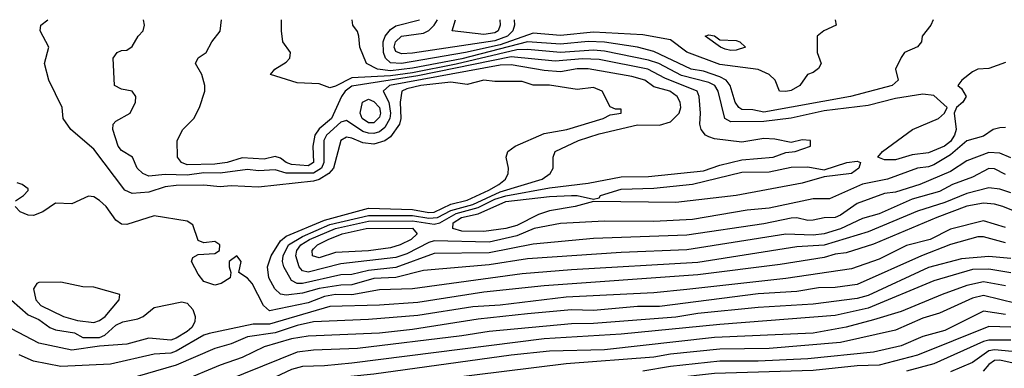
# Model space of a CAD drawing. Header units: metres. Extents: x -51132 to -49532, y -231222 to -229437.
# Tile 566 of 656: x -50310 to -50220, y -229468 to -229437. Entities that reach past the tile are written whole.
import ezdxf

# ---------------------------------------------------------------- set-up
doc = ezdxf.new("R2010")
doc.units = ezdxf.units.M
for name, color, linetype in [('CONTOUR_HALF', 8, 'Continuous'), ('CONTOUR_INDEX', 1, 'Continuous'), ('CONTOUR_INTER', 3, 'Continuous')]:
    doc.layers.add(name, color=color, linetype=linetype)

msp = doc.modelspace()

# ---------------------------------------------------------------- linework, layer by layer
at = {"layer": 'CONTOUR_HALF'}
for points, elevation in [([(-50219.58, -229449.32), (-50220.58, -229448.912), (-50221.58, -229448.839), (-50223.58, -229449.594), (-50225.08, -229450.58), (-50227.877, -229451.759), (-50230.08, -229452.468), (-50231.08, -229452.582), (-50233.58, -229453.485), (-50235.08, -229454.544), (-50235.58, -229454.761), (-50236.58, -229454.778), (-50237.58, -229455.014), (-50238.08, -229455.02), (-50239.08, -229454.788), (-50239.58, -229454.83), (-50242.08, -229455.334), (-50249.08, -229456.358), (-50257.58, -229456.663), (-50263.08, -229457.203), (-50267.08, -229457.979), (-50272.08, -229458.026), (-50275.58, -229459.319), (-50278.08, -229459.596), (-50279.58, -229459.948), (-50280.58, -229459.98), (-50284.08, -229460.771), (-50284.58, -229460.771), (-50285.08, -229460.492), (-50285.769, -229459.259), (-50285.89, -229458.759), (-50285.837, -229458.259), (-50285.35, -229457.259), (-50284.08, -229456.485), (-50281.58, -229455.413), (-50278.08, -229454.565), (-50274.08, -229454.579), (-50272.58, -229454.824), (-50271.803, -229454.759), (-50270.58, -229454.11), (-50268.58, -229453.572), (-50266.08, -229452.416), (-50262.262, -229451.259), (-50261.522, -229450.759), (-50261.255, -229450.259), (-50261.272, -229449.259), (-50261.077, -229448.759), (-50258.96, -229447.759), (-50257.08, -229447.132), (-50253.58, -229446.316), (-50251.58, -229446.361), (-50250.58, -229446.068), (-50249.794, -229445.259), (-50249.637, -229444.759), (-50249.687, -229444.259), (-50249.973, -229443.759), (-50250.63, -229443.259), (-50252.08, -229442.871), (-50252.898, -229442.259), (-50254.08, -229441.92), (-50258.08, -229441.221), (-50259.08, -229441.22), (-50260.58, -229441.501), (-50262.08, -229441.387), (-50265.08, -229440.875), (-50266.08, -229440.89), (-50276.151, -229442.759), (-50276.751, -229443.259), (-50276.229, -229444.259), (-50276.057, -229445.259), (-50276.139, -229445.759), (-50276.58, -229446.557), (-50277.08, -229446.969), (-50277.58, -229447.109), (-50278.08, -229447.087), (-50278.58, -229446.921), (-50280.08, -229445.926), (-50280.58, -229446.09), (-50281.912, -229447.259), (-50282.13, -229447.759), (-50282.138, -229449.759), (-50282.343, -229450.259), (-50283.08, -229450.737), (-50285.58, -229450.739), (-50286.58, -229450.437), (-50288.08, -229450.5), (-50289.08, -229450.4), (-50291.58, -229450.733), (-50293.08, -229450.703), (-50294.58, -229450.903), (-50296.58, -229450.842), (-50298.08, -229450.999), (-50298.633, -229450.759), (-50299.138, -229450.259), (-50299.55, -229449.259), (-50300.58, -229448.67), (-50300.87, -229448.259), (-50301.357, -229446.759), (-50301.337, -229446.259), (-50301.08, -229445.996), (-50299.768, -229445.259), (-50299.293, -229444.259), (-50299.267, -229443.759), (-50299.58, -229443.25), (-50300.58, -229443.094), (-50301.202, -229442.759), (-50301.321, -229440.259), (-50300.948, -229439.759), (-50300.58, -229439.558), (-50300.08, -229439.528), (-50299.58, -229439.213), (-50299.058, -229438.259), (-50298.58, -229437.759), (-50298.471, -229437.259), (-50298.573, -229436.759)], 72.5), ([(-50220.08, -229440.65), (-50221.58, -229441.2), (-50222.58, -229441.272), (-50223.08, -229441.51), (-50224.045, -229442.259), (-50224.408, -229442.759), (-50224.08, -229443.024), (-50223.658, -229443.759), (-50223.955, -229444.259), (-50224.517, -229444.759), (-50224.726, -229445.259), (-50224.568, -229446.759), (-50224.706, -229447.259), (-50225.08, -229447.858), (-50225.627, -229448.259), (-50227.08, -229448.89), (-50228.58, -229449.045), (-50230.08, -229449.513), (-50231.08, -229449.524), (-50231.687, -229449.259), (-50231.279, -229448.759), (-50228.532, -229446.759), (-50226.179, -229445.759), (-50225.612, -229445.259), (-50225.366, -229444.759), (-50226.58, -229443.645), (-50227.58, -229443.542), (-50230.08, -229443.924), (-50232.58, -229444.554), (-50236.58, -229445.054), (-50239.58, -229445.718), (-50242.08, -229446.012), (-50245.08, -229446.048), (-50245.626, -229445.759), (-50246.233, -229443.259), (-50246.548, -229442.759), (-50247.08, -229442.467), (-50249.58, -229441.843), (-50251.639, -229440.759), (-50252.58, -229440.431), (-50256.58, -229439.611), (-50257.58, -229439.519), (-50260.58, -229439.731), (-50263.58, -229439.48), (-50264.58, -229439.512), (-50270.08, -229440.808), (-50274.08, -229441.581), (-50276.08, -229441.862), (-50279.58, -229442.04), (-50281.08, -229442.823), (-50281.58, -229442.956), (-50282.58, -229442.593), (-50284.58, -229442.49), (-50286.989, -229441.759), (-50286.595, -229441.259), (-50285.58, -229440.619), (-50285.238, -229440.259), (-50285.163, -229439.759), (-50285.86, -229438.759), (-50286.008, -229437.759), (-50285.995, -229436.759)], 73.5), ([(-50235.592, -229436.759), (-50235.484, -229437.259), (-50236.615, -229437.759), (-50237.209, -229438.259), (-50237.21, -229439.759), (-50236.86, -229440.759), (-50237.08, -229441.186), (-50237.58, -229441.565), (-50238.092, -229441.759), (-50238.806, -229442.759), (-50239.58, -229443.214), (-50240.08, -229443.306), (-50240.651, -229443.259), (-50241.031, -229442.259), (-50241.598, -229441.759), (-50242.58, -229441.281), (-50246.08, -229440.83), (-50249.08, -229439.701), (-50250.58, -229438.592), (-50253.08, -229438.124), (-50257.58, -229437.899), (-50260.58, -229438.207), (-50263.08, -229437.97), (-50266.08, -229439.038), (-50269.24, -229439.759), (-50275.067, -229440.759), (-50276.08, -229440.688), (-50276.518, -229440.259), (-50276.703, -229439.759), (-50276.738, -229438.759), (-50276.564, -229438.259), (-50276.08, -229437.636), (-50275.58, -229437.314), (-50273.437, -229436.759)], 74.5), ([(-50266.109, -229436.759), (-50266.071, -229437.259), (-50266.261, -229437.759), (-50266.58, -229437.943), (-50267.58, -229438.104), (-50270.445, -229437.759), (-50270.146, -229436.759)], 75.5), ([(-50234.52, -229449.759), (-50233.58, -229449.636), (-50233.272, -229449.759), (-50233.434, -229450.259), (-50234.08, -229450.769), (-50236.58, -229451.052), (-50238.58, -229451.636), (-50244.58, -229452.752), (-50250.08, -229453.397), (-50257.58, -229453.311), (-50259.239, -229453.759), (-50261.58, -229454.153), (-50262.58, -229454.497), (-50264.58, -229455.482), (-50265.58, -229455.775), (-50267.58, -229456.033), (-50269.58, -229455.997), (-50270.385, -229455.759), (-50270.364, -229455.259), (-50269.599, -229454.759), (-50268.08, -229454.425), (-50265.58, -229453.297), (-50261.58, -229452.859), (-50259.58, -229452.766), (-50259.08, -229452.767), (-50257.58, -229453.103), (-50257.08, -229452.985), (-50256.953, -229452.759), (-50255.08, -229452.188), (-50252.08, -229452.089), (-50248.58, -229451.723), (-50244.08, -229450.647), (-50241.58, -229450.594), (-50239.58, -229450.193), (-50238.08, -229450.16), (-50236.58, -229450.434), (-50234.52, -229449.759)], 73.5), ([(-50219.58, -229452.51), (-50220.58, -229452.168), (-50221.58, -229452.063), (-50223.58, -229452.587), (-50225.58, -229453.403), (-50228.08, -229454.191), (-50232.58, -229456.074), (-50236.58, -229457.287), (-50239.08, -229457.428), (-50248.08, -229458.846), (-50259.58, -229459.524), (-50264.08, -229459.903), (-50274.08, -229461.245), (-50277.08, -229461.335), (-50279.58, -229461.795), (-50281.08, -229461.784), (-50282.08, -229461.953), (-50283.58, -229462.532), (-50287.08, -229463.269), (-50287.646, -229462.759), (-50288.673, -229460.759), (-50289.08, -229460.277), (-50289.88, -229459.759), (-50289.655, -229458.759), (-50290.074, -229458.259), (-50290.754, -229458.759), (-50290.77, -229459.259), (-50290.618, -229459.759), (-50290.673, -229460.259), (-50291.481, -229460.759), (-50292.08, -229460.911), (-50293.08, -229460.586), (-50293.58, -229459.92), (-50294.187, -229458.759), (-50294.08, -229458.395), (-50293.58, -229458.116), (-50292.08, -229458.035), (-50291.648, -229457.759), (-50291.608, -229457.259), (-50292.08, -229456.936), (-50293.08, -229457.08), (-50293.58, -229456.865), (-50294.08, -229455.416), (-50294.58, -229455.092), (-50297.58, -229454.622), (-50300.08, -229455.407), (-50300.58, -229455.382), (-50301.08, -229455.005), (-50301.952, -229453.759), (-50302.58, -229453.219), (-50303.08, -229452.891), (-50303.58, -229452.832), (-50305.08, -229453.527), (-50306.58, -229453.465), (-50307.73, -229454.259), (-50308.58, -229454.578), (-50309.08, -229454.547), (-50309.804, -229454.259), (-50310.241, -229453.759)], 71.5), ([(-50310.21, -229453.259), (-50309.479, -229452.759), (-50309.08, -229452.317), (-50309.08, -229452.165), (-50309.597, -229451.759), (-50310.08, -229451.61)], 71.5), ([(-50220.08, -229455.676), (-50222.08, -229455.053), (-50225.08, -229455.81), (-50226.934, -229456.759), (-50229.08, -229457.325), (-50231.58, -229458.562), (-50234.08, -229459.447), (-50240.08, -229460.309), (-50249.08, -229461.322), (-50252.08, -229461.604), (-50260.08, -229462.01), (-50266.08, -229462.729), (-50268.58, -229462.884), (-50273.58, -229463.67), (-50278.08, -229464.039), (-50283.08, -229464.256), (-50284.58, -229464.595), (-50286.58, -229465.267), (-50289.08, -229465.628), (-50290.58, -229466.25), (-50292.08, -229466.695), (-50295.58, -229468.206), (-50300.08, -229469.502)], 70.5), ([(-50278.28, -229455.759), (-50274.08, -229455.741), (-50273.643, -229456.259), (-50274.189, -229456.759), (-50275.191, -229457.259), (-50276.08, -229457.526), (-50278.08, -229457.801), (-50281.08, -229457.943), (-50282.58, -229458.442), (-50283.17, -229458.259), (-50283.209, -229457.759), (-50283.08, -229457.601), (-50282.727, -229457.259), (-50281.75, -229456.759), (-50280.467, -229456.259), (-50278.28, -229455.759)], 73.5), ([(-50219.58, -229458.48), (-50221.58, -229458.317), (-50224.08, -229458.51), (-50227.08, -229459.299), (-50232.58, -229461.862), (-50233.58, -229462.127), (-50237.58, -229462.648), (-50242.58, -229462.958), (-50248.08, -229463.505), (-50250.08, -229463.843), (-50257.58, -229464.398), (-50259.58, -229464.432), (-50267.08, -229465.126), (-50269.58, -229465.538), (-50279.08, -229466.695), (-50283.08, -229466.84), (-50284.58, -229467.011), (-50292.6, -229470.259)], 69.5), ([(-50220.08, -229460.97), (-50222.08, -229460.614), (-50223.58, -229460.962), (-50225.841, -229461.759), (-50229.58, -229463.309), (-50232.08, -229464.088), (-50234.58, -229464.746), (-50237.58, -229465.295), (-50246.58, -229465.67), (-50256.58, -229466.801), (-50261.58, -229466.915), (-50265.08, -229467.297), (-50277.58, -229469.033), (-50283.58, -229469.622), (-50285.08, -229470.105), (-50291.08, -229473.014), (-50293.08, -229473.572), (-50297.08, -229475.265), (-50299.08, -229475.426), (-50303.08, -229476.185), (-50305.58, -229476.068), (-50307.58, -229475.862), (-50309.58, -229475.407), (-50312.58, -229474.388)], 68.5), ([(-50310.58, -229462.291), (-50309.08, -229463.611), (-50308.08, -229464.036), (-50307.08, -229464.786), (-50306.58, -229464.971), (-50304.853, -229465.259), (-50304.08, -229465.676), (-50302.58, -229465.694), (-50302.08, -229465.459), (-50301.08, -229464.548), (-50300.446, -229464.259), (-50299.08, -229463.986), (-50298.58, -229463.768), (-50297.58, -229462.958), (-50295.08, -229462.425), (-50294.58, -229462.552), (-50294.08, -229463.128), (-50293.846, -229463.759), (-50293.897, -229464.259), (-50294.167, -229464.759), (-50294.58, -229465.125), (-50295.58, -229465.755), (-50296.08, -229465.922), (-50298.08, -229465.729), (-50300.08, -229466.298), (-50302.58, -229466.458), (-50305.08, -229466.83), (-50308.08, -229466.213), (-50310.58, -229464.881)], 71.5), ([(-50220.08, -229463.582), (-50222.08, -229463.294), (-50225.58, -229465.047), (-50227.58, -229465.586), (-50229.58, -229466.444), (-50232.08, -229467.005), (-50238.08, -229467.627), (-50242.58, -229467.826), (-50246.08, -229467.833), (-50250.58, -229468.325), (-50253.08, -229468.753)], 67.5), ([(-50219.58, -229465.913), (-50221.58, -229465.912), (-50222.08, -229466.041), (-50226.58, -229468.077), (-50229.089, -229468.759)], 66.5), ([(-50219.08, -229468.078), (-50220.58, -229467.739), (-50221.08, -229467.777), (-50221.58, -229468.141), (-50222.085, -229468.759)], 65.5)]:
    msp.add_lwpolyline(points, dxfattribs=dict(at, elevation=elevation))
at = {"layer": 'CONTOUR_INDEX'}
for points, elevation in [([(-50264.815, -229436.759), (-50264.774, -229437.259), (-50264.915, -229437.759), (-50265.425, -229438.259), (-50266.58, -229438.69), (-50274.08, -229439.801), (-50275.08, -229439.87), (-50275.58, -229439.663), (-50275.724, -229439.259), (-50275.613, -229438.759), (-50275.08, -229438.267), (-50273.08, -229437.986), (-50272.58, -229437.736), (-50272.086, -229437.259), (-50271.798, -229436.759)], 75), ([(-50247.416, -229438.259), (-50247.08, -229438.128), (-50246.58, -229438.236), (-50246.08, -229438.582), (-50244.58, -229438.663), (-50244.273, -229438.759), (-50243.74, -229439.259), (-50244.58, -229439.517), (-50245.08, -229439.56), (-50245.58, -229439.437), (-50246.032, -229439.259), (-50247.416, -229438.259)], 75), ([(-50220.08, -229457.077), (-50222.08, -229456.535), (-50222.58, -229456.519), (-50225.08, -229457.227), (-50227.724, -229458.259), (-50233.58, -229460.861), (-50235.58, -229461.128), (-50237.08, -229461.17), (-50239.08, -229461.49), (-50242.58, -229461.713), (-50251.58, -229462.857), (-50253.58, -229462.873), (-50257.58, -229463.235), (-50259.58, -229463.154), (-50263.58, -229463.544), (-50268.08, -229464.014), (-50274.08, -229464.961), (-50277.08, -229465.296), (-50283.58, -229465.551), (-50285.08, -229465.819), (-50287.58, -229466.54), (-50289.58, -229467.492), (-50291.58, -229468.189), (-50295.08, -229469.652)], 70)]:
    msp.add_lwpolyline(points, dxfattribs=dict(at, elevation=elevation))
at = {"layer": 'CONTOUR_INTER'}
for points, elevation in [([(-50220.08, -229450.847), (-50221.08, -229450.34), (-50221.58, -229450.306), (-50223.08, -229451.102), (-50224.888, -229451.759), (-50226.08, -229452.389), (-50228.58, -229453.104), (-50231.58, -229454.424), (-50233.08, -229454.842), (-50235.08, -229455.795), (-50236.58, -229456.234), (-50237.58, -229456.363), (-50240.08, -229456.291), (-50249.08, -229457.698), (-50255.08, -229457.937), (-50263.58, -229458.527), (-50267.08, -229459.072), (-50273.08, -229459.589), (-50275.58, -229460.208), (-50277.58, -229460.326), (-50279.58, -229460.896), (-50280.58, -229460.917), (-50282.58, -229461.227), (-50284.08, -229461.659), (-50285.58, -229461.826), (-50286.08, -229461.725), (-50286.605, -229461.259), (-50287.139, -229460.259), (-50287.256, -229459.259), (-50286.943, -229458.259), (-50286.08, -229456.891), (-50285.58, -229456.452), (-50282.08, -229454.991), (-50278.08, -229453.924), (-50274.08, -229454.027), (-50272.58, -229454.298), (-50272.08, -229454.278), (-50270.58, -229453.562), (-50269.08, -229453.182), (-50267.11, -229452.259), (-50266.209, -229451.759), (-50265.613, -229451.259), (-50265.355, -229450.759), (-50265.31, -229450.259), (-50265.526, -229449.259), (-50265.386, -229448.759), (-50264.723, -229448.259), (-50262.08, -229447.118), (-50260.009, -229446.759), (-50256.716, -229445.759), (-50256.08, -229445.416), (-50255.08, -229445.279), (-50255.08, -229444.903), (-50255.58, -229444.887), (-50256.08, -229444.685), (-50256.798, -229443.259), (-50257.58, -229442.934), (-50259.08, -229443.114), (-50261.58, -229442.714), (-50263.08, -229442.727), (-50264.08, -229442.382), (-50266.58, -229442.39), (-50267.58, -229442.267), (-50269.08, -229442.644), (-50270.58, -229442.442), (-50273.298, -229442.759), (-50274.58, -229443.04), (-50275.042, -229443.259), (-50275.178, -229444.259), (-50275.137, -229445.759), (-50275.257, -229446.259), (-50276.08, -229447.41), (-50276.58, -229447.786), (-50277.58, -229448.084), (-50278.58, -229447.966), (-50279.58, -229447.543), (-50280.08, -229447.463), (-50280.58, -229447.759), (-50281.271, -229450.259), (-50281.682, -229450.759), (-50282.58, -229451.295), (-50283.08, -229451.454), (-50288.08, -229452.013), (-50290.58, -229451.889), (-50291.58, -229451.97), (-50293.08, -229451.816), (-50295.58, -229451.843), (-50296.58, -229451.969), (-50298.08, -229452.47), (-50299.58, -229452.585), (-50300.271, -229452.259), (-50303.08, -229448.55), (-50305.176, -229446.759), (-50305.881, -229445.759), (-50305.956, -229444.759), (-50307.177, -229442.259), (-50307.588, -229440.759), (-50307.179, -229439.259), (-50307.963, -229437.759), (-50307.911, -229437.259), (-50307.279, -229436.759)], 72), ([(-50220.08, -229446.559), (-50220.58, -229446.593), (-50221.199, -229446.759), (-50222.08, -229447.359), (-50223.58, -229447.784), (-50225.08, -229449.068), (-50226.58, -229449.956), (-50227.08, -229450.148), (-50228.08, -229450.281), (-50230.826, -229451.259), (-50233.08, -229451.714), (-50236.08, -229453.049), (-50237.58, -229453.074), (-50241.58, -229453.919), (-50243.58, -229454.102), (-50248.58, -229454.948), (-50252.08, -229455.124), (-50256.58, -229455.086), (-50260.58, -229455.299), (-50262.997, -229455.759), (-50264.58, -229456.42), (-50267.08, -229457.008), (-50272.08, -229456.88), (-50272.58, -229457.023), (-50274.58, -229458.057), (-50275.58, -229458.4), (-50280.58, -229458.984), (-50283.58, -229459.726), (-50284.08, -229459.623), (-50284.383, -229459.259), (-50284.685, -229458.259), (-50284.602, -229457.759), (-50284.228, -229457.259), (-50283.451, -229456.759), (-50281.08, -229455.767), (-50278.08, -229455.099), (-50274.08, -229455.059), (-50272.08, -229455.381), (-50271.58, -229455.252), (-50270.08, -229454.405), (-50268.08, -229453.862), (-50266.58, -229453.107), (-50265.58, -229452.784), (-50261.58, -229452.071), (-50258.08, -229451.649), (-50255.08, -229451.067), (-50252.58, -229451.029), (-50247.58, -229450.514), (-50246.08, -229449.989), (-50244.08, -229449.518), (-50241.23, -229449.259), (-50240.08, -229448.847), (-50239.229, -229448.759), (-50237.809, -229448.259), (-50237.811, -229447.759), (-50238.58, -229447.694), (-50239.58, -229447.945), (-50241.08, -229447.629), (-50242.08, -229447.576), (-50244.08, -229447.893), (-50246.58, -229447.588), (-50247.08, -229447.416), (-50247.374, -229447.259), (-50247.789, -229446.759), (-50247.914, -229446.259), (-50247.848, -229445.259), (-50247.954, -229443.759), (-50248.145, -229443.259), (-50251.08, -229442.08), (-50252.631, -229441.259), (-50257.08, -229440.372), (-50258.58, -229440.306), (-50261.08, -229440.529), (-50265.08, -229440.131), (-50273.58, -229441.872), (-50279.58, -229442.8), (-50280.198, -229443.259), (-50280.544, -229443.759), (-50281.457, -229445.759), (-50282.58, -229446.704), (-50282.965, -229447.259), (-50283.15, -229448.259), (-50283.088, -229449.759), (-50283.58, -229450.059), (-50285.08, -229449.946), (-50285.58, -229449.767), (-50286.08, -229449.363), (-50286.58, -229449.211), (-50287.58, -229449.455), (-50289.58, -229449.335), (-50290.951, -229449.759), (-50292.08, -229449.91), (-50294.58, -229449.959), (-50295.115, -229449.759), (-50295.463, -229449.259), (-50295.506, -229447.759), (-50294.978, -229446.759), (-50293.992, -229445.759), (-50293.454, -229444.759), (-50292.983, -229443.259), (-50292.973, -229442.759), (-50293.253, -229441.759), (-50293.829, -229440.759), (-50293.58, -229440.224), (-50292.841, -229439.759), (-50292.329, -229438.759), (-50291.58, -229437.796), (-50291.47, -229436.759)], 73), ([(-50226.658, -229436.759), (-50226.851, -229437.259), (-50227.667, -229438.259), (-50227.721, -229438.759), (-50228.08, -229439.217), (-50229.255, -229439.759), (-50229.58, -229440.197), (-50230.088, -229441.259), (-50229.848, -229442.259), (-50230.395, -229442.759), (-50234.173, -229443.759), (-50242.08, -229445.174), (-50243.08, -229444.963), (-50244.08, -229444.922), (-50244.364, -229444.759), (-50244.691, -229444.259), (-50245.151, -229442.759), (-50245.513, -229442.259), (-50246.08, -229441.967), (-50247.58, -229441.443), (-50248.694, -229441.259), (-50252.08, -229439.645), (-50253.58, -229439.27), (-50256.58, -229438.818), (-50258.08, -229438.752), (-50260.58, -229438.995), (-50263.58, -229438.787), (-50269.58, -229440.31), (-50274.08, -229441.168), (-50276.08, -229441.398), (-50277.241, -229441.259), (-50278.253, -229440.759), (-50278.86, -229439.259), (-50278.94, -229438.259), (-50279.08, -229437.833), (-50279.502, -229437.259), (-50279.563, -229436.759)], 74), ([(-50278.634, -229444.259), (-50278.08, -229443.992), (-50277.58, -229444.189), (-50277.08, -229444.743), (-50276.988, -229445.259), (-50277.08, -229445.629), (-50277.58, -229446.143), (-50278.08, -229446.158), (-50278.646, -229445.759), (-50278.835, -229445.259), (-50278.634, -229444.259)], 73), ([(-50217.08, -229455.068), (-50220.313, -229453.759), (-50221.08, -229453.543), (-50222.08, -229453.465), (-50223.58, -229453.743), (-50226.311, -229454.759), (-50232.08, -229457.192), (-50234.58, -229457.963), (-50235.58, -229458.103), (-50236.58, -229458.41), (-50240.58, -229459.045), (-50248.08, -229459.975), (-50262.08, -229460.986), (-50267.58, -229461.565), (-50273.58, -229462.492), (-50277.08, -229462.747), (-50281.58, -229462.875), (-50287.08, -229464.476), (-50288.58, -229464.481), (-50292.58, -229465.32), (-50293.08, -229465.484), (-50295.58, -229466.941), (-50296.08, -229467.095), (-50297.58, -229467.189), (-50301.58, -229468.114), (-50306.08, -229468.312), (-50308.58, -229467.839), (-50309.885, -229467.259)], 71), ([(-50219.58, -229459.794), (-50221.58, -229459.469), (-50223.08, -229459.503), (-50226.58, -229460.522), (-50232.58, -229463.007), (-50235.58, -229463.687), (-50246.08, -229464.512), (-50255.08, -229465.383), (-50262.08, -229465.815), (-50279.58, -229468.005), (-50282.08, -229468.256), (-50284.08, -229468.309), (-50285.08, -229468.585), (-50288.65, -229470.259), (-50292.08, -229471.64), (-50297.08, -229473.401), (-50301.08, -229474.243), (-50304.58, -229474.665), (-50305.58, -229474.679), (-50309.08, -229474.036), (-50312.08, -229473.152)], 69), ([(-50308.08, -229460.691), (-50308.28, -229460.759), (-50308.594, -229461.259), (-50308.36, -229462.259), (-50307.904, -229462.759), (-50305.862, -229463.759), (-50304.58, -229464.121), (-50303.08, -229464.309), (-50302.58, -229464.132), (-50302.064, -229463.759), (-50300.789, -229462.259), (-50300.711, -229461.759), (-50303.08, -229461.096), (-50304.08, -229461.084), (-50306.08, -229460.653), (-50308.08, -229460.691)], 71), ([(-50219.08, -229462.595), (-50222.08, -229461.857), (-50223.08, -229462.112), (-50226.08, -229463.481), (-50227.58, -229463.931), (-50230.08, -229465.025), (-50235.08, -229466.143), (-50241.58, -229466.691), (-50246.08, -229466.749), (-50250.58, -229467.207), (-50252.08, -229467.471), (-50260.08, -229468.074), (-50274.08, -229469.799), (-50278.08, -229470.455), (-50283.08, -229470.981), (-50284.58, -229471.336), (-50288.58, -229473.464), (-50290.522, -229474.259), (-50293.08, -229475.034), (-50297.08, -229476.542), (-50300.58, -229477.34), (-50303.58, -229477.538), (-50308.58, -229477.055), (-50310.58, -229476.622)], 68), ([(-50219.58, -229464.748), (-50221.58, -229464.694), (-50228.08, -229467.3), (-50231.58, -229468.196), (-50233.58, -229468.272), (-50237.58, -229468.688), (-50246.58, -229468.974), (-50250.08, -229469.359), (-50252.58, -229469.816), (-50254.58, -229469.865), (-50258.08, -229470.244), (-50271.58, -229472.232), (-50282.08, -229473.479), (-50284.58, -229474.353), (-50290.08, -229477.493), (-50292.08, -229477.951), (-50295.58, -229479.372), (-50298.08, -229480.117), (-50302.58, -229480.903), (-50304.08, -229480.918), (-50307.58, -229480.671), (-50313.08, -229479.185)], 67), ([(-50216.58, -229467.232), (-50221.08, -229466.821), (-50221.58, -229466.912), (-50223.08, -229467.955), (-50225.08, -229468.794)], 66)]:
    msp.add_lwpolyline(points, dxfattribs=dict(at, elevation=elevation))

doc.saveas('drawing.dxf')
